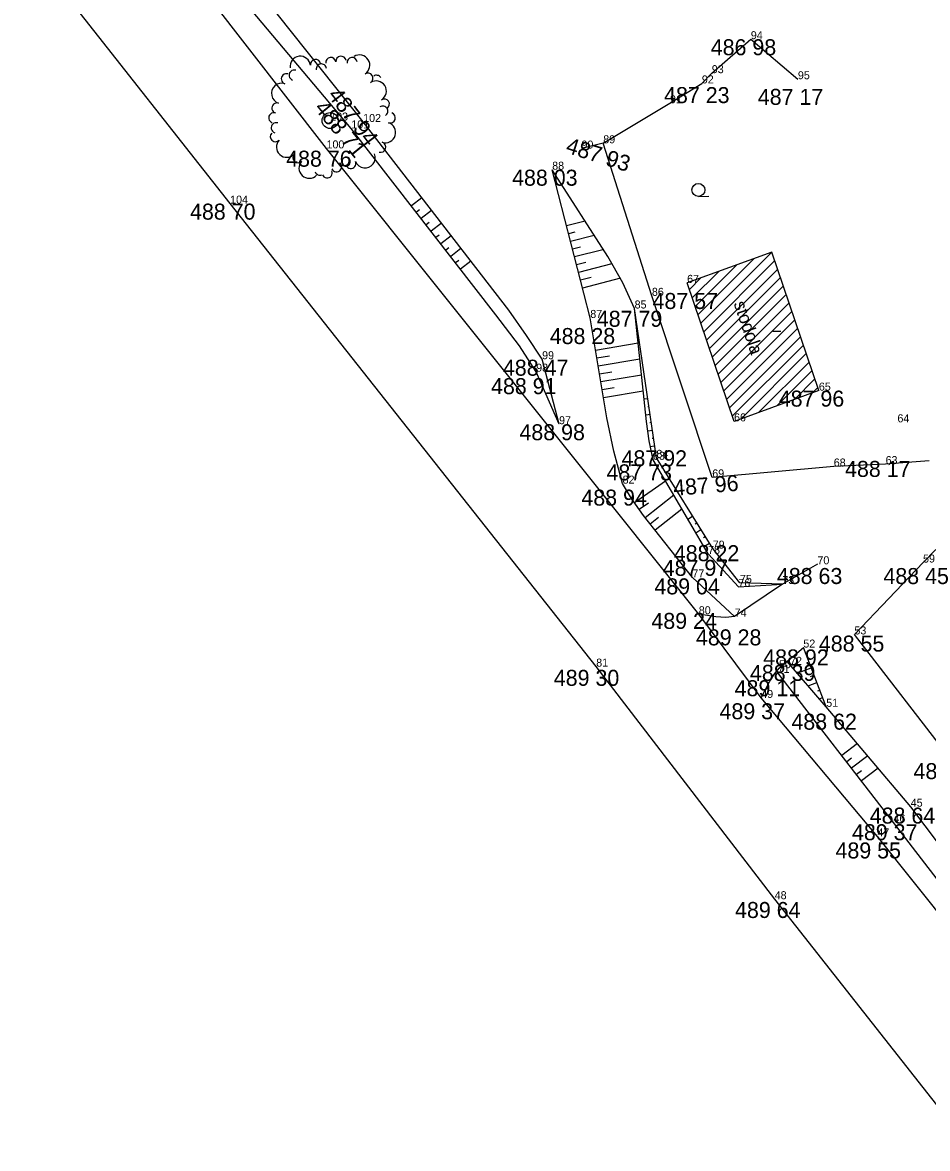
# Model space of a CAD drawing. Extents: x -559180 to -551373, y -1076947 to -1072071.
# Drawn here: x -553580.7 to -553524.2, y -1076572.1 to -1076501.7 of the extents above; entities that cross this region are included whole.
import ezdxf

# ---------------------------------------------------------------- set-up
doc = ezdxf.new("R2010")
doc.units = 0
for name, color, linetype in [('12_PLOTY', 7, 'Continuous'), ('14_BUDOVY', 7, 'Continuous'), ('17_KOMUNIKACE', 7, 'Continuous'), ('1_VODA_ZN', 7, 'Continuous'), ('26_SRAFY', 7, 'Continuous'), ('27_HRANA_PATA', 7, 'Continuous'), ('32', 7, 'Continuous'), ('34_ZELEN', 7, 'Continuous'), ('3_BODY', 7, 'Continuous'), ('45_ZN_KULTURY', 7, 'Continuous'), ('47_ZN_STAV_OBJ$', 7, 'Continuous'), ('52_POPIS_UCELOVY', 7, 'Continuous'), ('6_VYSKY', 7, 'Continuous')]:
    doc.layers.add(name, color=color, linetype=linetype)

# ---------------------------------------------------------------- blocks, each defined once
blk = doc.blocks.new('POINT_DISPLAY')
blk.add_line((0, 0), (0, 0))
blk = doc.blocks.new('STLV')
at = {"layer": '34_ZELEN'}
blk.add_circle((0, 0), 0.5, dxfattribs=at)
for centre, radius, start, end in [((-1.866, 3.377), 0.64, 7.27905, 187.27905), ((-0.914, 3.498), 0.32, 7.27905, 187.27905), ((-0.552, 3.222), 0.32, 97.27905, 188.08122), ((-0.556, 3.222), 0.32, 6.47688, 97.27905), ((0.038, 3.62), 0.32, 7.27905, 187.27905), ((0.673, 3.701), 0.32, 7.27905, 187.27905), ((1.372, 3.62), 0.32, 7.27905, 187.27905), ((1.839, 3.46), 0.64, 302.42635, 122.42635), ((-2.733, 2.607), 0.32, 72.13175, 252.13175), ((-2.248, 2.834), 0.32, 72.13175, 252.13175), ((2.354, 2.649), 0.32, 302.42635, 122.42635), ((2.893, 2.511), 0.32, 32.42635, 123.22852), ((-3.027, 1.693), 0.64, 72.13175, 252.13175), ((2.869, 1.839), 0.64, 302.42635, 122.42635), ((-3.322, 0.779), 0.32, 72.13175, 252.13175), ((3.287, 0.583), 0.32, 32.42635, 123.22852), ((3.383, 1.029), 0.32, 302.42635, 122.42635), ((3.285, 0.587), 0.32, 301.62418, 32.42635), ((-3.518, 0.17), 0.32, 72.13175, 252.13175), ((3.746, 0.168), 0.32, 252.13175, 72.13175), ((-3.366, -0.453), 0.32, 72.13175, 252.13175), ((3.452, -0.746), 0.64, 252.13175, 72.13175), ((-3.419, -1.001), 0.32, 136.98445, 316.98445), ((-2.717, -1.656), 0.64, 136.98445, 316.98445), ((3.157, -1.66), 0.32, 252.13175, 72.13175), ((-2.015, -2.311), 0.32, 136.98445, 316.98445), ((2.185, -2.318), 0.64, 201.83715, 21.83715), ((-1.313, -2.966), 0.64, 136.98445, 316.98445), ((0.402, -2.891), 0.32, 201.83715, 21.83715), ((0.877, -2.497), 0.32, 201.03498, 291.83715), ((0.873, -2.499), 0.32, 291.83715, 22.63931), ((1.293, -2.675), 0.32, 201.83715, 21.83715), ((-0.639, -3.093), 0.32, 201.03498, 291.83715), ((-0.192, -3.27), 0.32, 201.83715, 21.83715)]:
    blk.add_arc(centre, radius, start, end, dxfattribs=at)
blk.add_blockref('POINT_DISPLAY', (0, 0), dxfattribs=at)
blk = doc.blocks.new('BD')
at = {"layer": '47_ZN_STAV_OBJ$'}
blk.add_line((-0.25, 0), (0.25, 0), dxfattribs=at)
blk = doc.blocks.new('ZAHRAD')
at = {"layer": '45_ZN_KULTURY'}
blk.add_line((0, 0), (0.65, 0.003), dxfattribs=at)
blk.add_circle((0, 0.403), 0.403, dxfattribs=at)

msp = doc.modelspace()

# ---------------------------------------------------------------- linework, layer by layer
at = {"layer": '12_PLOTY'}
for p, q in [((-553537.66, -1076504.91), (-553535.22, -1076502.79)), ((-553535.22, -1076502.79), (-553532.28, -1076505.29)), ((-553538.28, -1076505.55), (-553537.66, -1076504.91)), ((-553540.27, -1076506.79), (-553538.28, -1076505.55)), ((-553544.44, -1076509.29), (-553540.27, -1076506.79)), ((-553544.44, -1076509.29), (-553545.8, -1076509.62)), ((-553541.4, -1076518.82), (-553544.44, -1076509.29)), ((-553537.63, -1076530.16), (-553541.4, -1076518.82)), ((-553526.8, -1076529.33), (-553530.04, -1076529.48)), ((-553524.07, -1076529.13), (-553526.8, -1076529.33)), ((-553530.04, -1076529.48), (-553537.63, -1076530.16)), ((-553524.46, -1076535.48), (-553523.66, -1076534.67)), ((-553528.75, -1076539.97), (-553524.46, -1076535.48)), ((-553522.55, -1076548.01), (-553528.75, -1076539.97))]:
    msp.add_line(p, q, dxfattribs=at)
at = {"layer": '14_BUDOVY'}
for p, q in [((-553533.9, -1076516.09), (-553539.2, -1076518.01)), ((-553530.97, -1076524.74), (-553533.9, -1076516.09)), ((-553536.27, -1076526.66), (-553539.2, -1076518.01)), ((-553530.97, -1076524.74), (-553536.27, -1076526.66))]:
    msp.add_line(p, q, dxfattribs=at)
at = {"layer": '17_KOMUNIKACE'}
for p, q in [((-553561.73, -1076509.61), (-553575.06, -1076492.44)), ((-553567.75, -1076513.06), (-553580.72, -1076496.59)), ((-553538.47, -1076538.71), (-553561.73, -1076509.61)), ((-553544.88, -1076541.98), (-553567.75, -1076513.06)), ((-553531.06, -1076535.59), (-553533.25, -1076536.82)), ((-553533.25, -1076536.82), (-553536.23, -1076538.85)), ((-553534.57, -1076543.94), (-553538.47, -1076538.71)), ((-553533.46, -1076542.08), (-553531.94, -1076540.79)), ((-553533.73, -1076556.51), (-553544.88, -1076541.98)), ((-553527.31, -1076552.59), (-553534.57, -1076543.94)), ((-553514.62, -1076568.5), (-553527.31, -1076552.59)), ((-553521.46, -1076572.08), (-553533.73, -1076556.51))]:
    msp.add_line(p, q, dxfattribs=at)
for points in [[(-553536.23, -1076538.85), (-553536.772, -1076538.903), (-553537.413, -1076538.863), (-553538.47, -1076538.71)], [(-553534.57, -1076543.94), (-553534.027, -1076542.89), (-553533.712, -1076542.404), (-553533.46, -1076542.08)]]:
    msp.add_lwpolyline(points, dxfattribs=at)
at = {"layer": '26_SRAFY'}
for p, q in [((-553555.776, -1076512.696), (-553556.423, -1076513.199)), ((-553555.923, -1076513.443), (-553556.117, -1076513.594)), ((-553555.164, -1076513.487), (-553555.81, -1076513.989)), ((-553555.31, -1076514.233), (-553555.504, -1076514.384)), ((-553554.552, -1076514.278), (-553555.197, -1076514.778)), ((-553545.565, -1076514.157), (-553546.726, -1076514.456)), ((-553554.697, -1076515.023), (-553554.89, -1076515.173)), ((-553553.94, -1076515.069), (-553554.584, -1076515.568)), ((-553546.208, -1076514.839), (-553546.602, -1076514.94)), ((-553545.014, -1076515.048), (-553546.478, -1076515.424)), ((-553554.084, -1076515.814), (-553554.277, -1076515.963)), ((-553553.328, -1076515.86), (-553553.971, -1076516.358)), ((-553545.869, -1076515.784), (-553546.353, -1076515.908)), ((-553544.463, -1076515.939), (-553546.229, -1076516.393)), ((-553553.471, -1076516.604), (-553553.664, -1076516.753)), ((-553552.716, -1076516.651), (-553553.357, -1076517.148)), ((-553545.529, -1076516.729), (-553546.104, -1076516.877)), ((-553543.912, -1076516.83), (-553545.98, -1076517.361)), ((-553545.189, -1076517.674), (-553545.855, -1076517.845)), ((-553543.36, -1076517.72), (-553545.731, -1076518.33)), ((-553542.252, -1076521.786), (-553544.918, -1076522.224)), ((-553544.046, -1076522.587), (-553544.837, -1076522.717)), ((-553542.148, -1076522.782), (-553544.756, -1076523.21)), ((-553543.901, -1076523.577), (-553544.675, -1076523.704)), ((-553542.043, -1076523.779), (-553544.594, -1076524.197)), ((-553543.757, -1076524.567), (-553544.513, -1076524.691)), ((-553541.939, -1076524.775), (-553544.432, -1076525.184)), ((-553541.887, -1076525.26), (-553541.661, -1076525.227)), ((-553541.659, -1076525.732), (-553541.589, -1076525.722)), ((-553541.76, -1076526.252), (-553541.517, -1076526.216)), ((-553541.633, -1076527.244), (-553541.373, -1076527.206)), ((-553541.52, -1076526.722), (-553541.445, -1076526.711)), ((-553541.381, -1076527.713), (-553541.301, -1076527.701)), ((-553541.506, -1076528.236), (-553541.229, -1076528.196)), ((-553540.544, -1076530.404), (-553542.481, -1076531.756)), ((-553540.036, -1076531.273), (-553541.819, -1076532.684)), ((-553541.623, -1076531.768), (-553542.194, -1076532.167)), ((-553539.528, -1076532.141), (-553541.201, -1076533.465)), ((-553540.992, -1076532.664), (-553541.51, -1076533.075)), ((-553539.165, -1076532.76), (-553538.864, -1076532.573)), ((-553538.694, -1076533.056), (-553538.601, -1076532.998)), ((-553538.66, -1076533.624), (-553538.337, -1076533.423)), ((-553538.174, -1076533.91), (-553538.073, -1076533.848)), ((-553538.155, -1076534.487), (-553537.81, -1076534.273)), ((-553532.327, -1076542.384), (-553531.454, -1076542.047)), ((-553531.486, -1076542.595), (-553531.274, -1076542.513)), ((-553531.633, -1076543.188), (-553531.094, -1076542.979)), ((-553531.026, -1076543.489), (-553530.914, -1076543.446)), ((-553530.94, -1076543.992), (-553530.733, -1076543.912)), ((-553528.564, -1076546.79), (-553529.536, -1076547.542)), ((-553527.918, -1076547.554), (-553528.924, -1076548.333)), ((-553528.933, -1076547.708), (-553529.23, -1076547.938)), ((-553527.271, -1076548.318), (-553528.312, -1076549.124)), ((-553528.311, -1076548.491), (-553528.618, -1076548.729))]:
    msp.add_line(p, q, dxfattribs=at)
at = {"layer": '27_HRANA_PATA'}
for p, q in [((-553560.18, -1076508.36), (-553574.05, -1076491.9)), ((-553559.44, -1076507.96), (-553571.81, -1076492.4)), ((-553545.25, -1076520.2), (-553547.63, -1076510.94)), ((-553541.12, -1076528.94), (-553542.48, -1076519.61)), ((-553547.2, -1076526.84), (-553548.26, -1076522.78)), ((-553547.2, -1076526.84), (-553548.63, -1076523.56)), ((-553537.89, -1076534.94), (-553541.33, -1076529.06)), ((-553537.6, -1076534.61), (-553541.12, -1076528.94)), ((-553536, -1076537), (-553537.89, -1076534.94)), ((-553535.9, -1076536.75), (-553537.6, -1076534.61)), ((-553536.23, -1076538.85), (-553538.87, -1076536.41)), ((-553536, -1076537), (-553533.25, -1076536.82)), ((-553533.25, -1076536.82), (-553535.9, -1076536.75)), ((-553530.51, -1076544.49), (-553531.94, -1076540.79)), ((-553530.51, -1076544.49), (-553532.957, -1076541.653)), ((-553526.31, -1076551.71), (-553533.622, -1076542.265)), ((-553525.23, -1076550.73), (-553530.51, -1076544.49)), ((-553512.36, -1076567.82), (-553525.23, -1076550.73)), ((-553513.27, -1076568.72), (-553526.31, -1076551.71))]:
    msp.add_line(p, q, dxfattribs=at)
for points in [[(-553548.26, -1076522.78), (-553549.231, -1076521.291), (-553550.343, -1076519.718), (-553559.44, -1076507.96)], [(-553548.63, -1076523.56), (-553549.672, -1076521.952), (-553551.144, -1076519.999), (-553560.18, -1076508.36)], [(-553542.48, -1076519.61), (-553543.214, -1076518.015), (-553544.156, -1076516.352), (-553547.63, -1076510.94)], [(-553543.23, -1076530.55), (-553543.785, -1076528.525), (-553544.226, -1076526.441), (-553545.25, -1076520.2)], [(-553541.33, -1076529.06), (-553541.581, -1076527.884), (-553541.741, -1076526.662), (-553542.48, -1076519.61)], [(-553538.87, -1076536.41), (-553541.932, -1076532.542), (-553542.673, -1076531.48), (-553543.23, -1076530.55)]]:
    msp.add_lwpolyline(points, dxfattribs=at)
at = {"layer": '32'}
for p, q in [((-553538.524, -1076520.007), (-553535.009, -1076516.492)), ((-553538.345, -1076520.535), (-553533.9, -1076516.09)), ((-553538.166, -1076521.063), (-553533.721, -1076516.618)), ((-553538.882, -1076518.95), (-553537.226, -1076517.295)), ((-553538.703, -1076519.478), (-553536.118, -1076516.893)), ((-553537.987, -1076521.591), (-553533.542, -1076517.146)), ((-553539.06, -1076518.422), (-553538.335, -1076517.697)), ((-553537.808, -1076522.119), (-553533.363, -1076517.675)), ((-553537.629, -1076522.648), (-553533.184, -1076518.203)), ((-553537.45, -1076523.176), (-553533.005, -1076518.731)), ((-553537.271, -1076523.704), (-553532.827, -1076519.259)), ((-553537.092, -1076524.232), (-553532.648, -1076519.787)), ((-553536.913, -1076524.76), (-553532.469, -1076520.316)), ((-553536.735, -1076525.289), (-553532.29, -1076520.844)), ((-553536.556, -1076525.817), (-553532.111, -1076521.372)), ((-553536.377, -1076526.345), (-553531.932, -1076521.9)), ((-553535.823, -1076526.498), (-553531.753, -1076522.428)), ((-553534.714, -1076526.096), (-553531.574, -1076522.957)), ((-553533.605, -1076525.695), (-553531.395, -1076523.485)), ((-553532.496, -1076525.293), (-553531.216, -1076524.013)), ((-553531.388, -1076524.891), (-553531.037, -1076524.541))]:
    msp.add_line(p, q, dxfattribs=at)

# ---------------------------------------------------------------- block references
at = {"layer": '1_VODA_ZN'}
for p in [(-553535.22, -1076502.79), (-553537.66, -1076504.91), (-553532.28, -1076505.29), (-553538.28, -1076505.55), (-553540.27, -1076506.79), (-553561.5, -1076507.87), (-553559.44, -1076507.96), (-553560.18, -1076508.36), (-553561.73, -1076509.61), (-553545.8, -1076509.62), (-553544.44, -1076509.29), (-553547.63, -1076510.94), (-553567.75, -1076513.06), (-553539.2, -1076518.01), (-553541.4, -1076518.82), (-553545.25, -1076520.2), (-553542.48, -1076519.61), (-553548.26, -1076522.78), (-553548.63, -1076523.56), (-553530.97, -1076524.74), (-553547.2, -1076526.84), (-553536.27, -1076526.66), (-553526.06, -1076526.72), (-553541.33, -1076529.06), (-553541.12, -1076528.94), (-553526.8, -1076529.33), (-553530.04, -1076529.48), (-553543.23, -1076530.55), (-553537.63, -1076530.16), (-553537.89, -1076534.94), (-553537.6, -1076534.61), (-553531.06, -1076535.59), (-553524.46, -1076535.48), (-553538.87, -1076536.41), (-553536, -1076537), (-553535.9, -1076536.75), (-553533.25, -1076536.82), (-553538.47, -1076538.71), (-553536.23, -1076538.85), (-553528.75, -1076539.97), (-553531.94, -1076540.79), (-553544.88, -1076541.98), (-553532.77, -1076541.87), (-553533.54, -1076542.37), (-553533.46, -1076542.08), (-553534.57, -1076543.94), (-553530.51, -1076544.49), (-553525.23, -1076550.73), (-553526.31, -1076551.71), (-553527.31, -1076552.59), (-553533.73, -1076556.51)]:
    msp.add_blockref('POINT_DISPLAY', p, dxfattribs=at)
at = {"layer": '32'}
msp.add_blockref('POINT_DISPLAY', (-553533.9, -1076516.09), dxfattribs=at)
at = {"layer": '34_ZELEN'}
msp.add_blockref('STLV', (-553561.5, -1076507.87), dxfattribs=at)
at = {"layer": '45_ZN_KULTURY'}
msp.add_blockref('ZAHRAD', (-553538.494, -1076512.606), dxfattribs=at)
at = {"layer": '47_ZN_STAV_OBJ$'}
msp.add_blockref('BD', (-553533.603, -1076521.019), dxfattribs=at)

# ---------------------------------------------------------------- texts
at = {"layer": '3_BODY'}
for s, p in [('94', (-553535.22, -1076502.79)), ('93', (-553537.66, -1076504.91)), ('95', (-553532.28, -1076505.29)), ('92', (-553538.28, -1076505.55)), ('91', (-553540.27, -1076506.79)), ('103', (-553561.5, -1076507.87)), ('102', (-553559.44, -1076507.96)), ('101', (-553560.18, -1076508.36)), ('89', (-553544.44, -1076509.29)), ('100', (-553561.73, -1076509.61)), ('90', (-553545.8, -1076509.62)), ('88', (-553547.63, -1076510.94)), ('104', (-553567.75, -1076513.06)), ('67', (-553539.2, -1076518.01)), ('86', (-553541.4, -1076518.82)), ('85', (-553542.48, -1076519.61)), ('87', (-553545.25, -1076520.2)), ('99', (-553548.26, -1076522.78)), ('98', (-553548.63, -1076523.56)), ('65', (-553530.97, -1076524.74)), ('97', (-553547.2, -1076526.84)), ('66', (-553536.27, -1076526.66)), ('64', (-553526.06, -1076526.72)), ('83', (-553541.33, -1076529.06)), ('84', (-553541.12, -1076528.94)), ('68', (-553530.04, -1076529.48)), ('63', (-553526.8, -1076529.33)), ('82', (-553543.23, -1076530.55)), ('69', (-553537.63, -1076530.16)), ('79', (-553537.6, -1076534.61)), ('78', (-553537.89, -1076534.94)), ('59', (-553524.46, -1076535.48)), ('70', (-553531.06, -1076535.59)), ('77', (-553538.87, -1076536.41)), ('75', (-553535.9, -1076536.75)), ('73', (-553533.25, -1076536.82)), ('76', (-553536, -1076537)), ('80', (-553538.47, -1076538.71)), ('74', (-553536.23, -1076538.85)), ('53', (-553528.75, -1076539.97)), ('52', (-553531.94, -1076540.79)), ('72', (-553532.77, -1076541.87)), ('81', (-553544.88, -1076541.98)), ('71', (-553533.54, -1076542.37)), ('50', (-553533.46, -1076542.08)), ('49', (-553534.57, -1076543.94)), ('51', (-553530.51, -1076544.49)), ('45', (-553525.23, -1076550.73)), ('46', (-553526.31, -1076551.71)), ('47', (-553527.31, -1076552.59)), ('48', (-553533.73, -1076556.51))]:
    msp.add_text(s, height=0.5, dxfattribs=at).set_placement(p)
at = {"layer": '52_POPIS_UCELOVY'}
msp.add_text('stodola', height=0.8, rotation=288.7127, dxfattribs=at).set_placement((-553536.3, -1076519.29))
at = {"layer": '6_VYSKY'}
for s, p in [('486 98', (-553537.725, -1076503.79)), ('487 23', (-553540.641, -1076506.779)), ('487 17', (-553534.785, -1076506.891)), ('488 76', (-553564.25, -1076510.753)), ('488 03', (-553550.135, -1076511.94)), ('488 70', (-553570.255, -1076514.06)), ('487 57', (-553541.361, -1076519.641)), ('487 79', (-553544.842, -1076520.753)), ('488 28', (-553547.784, -1076521.831)), ('488 47', (-553550.708, -1076523.809)), ('488 91', (-553551.45, -1076524.961)), ('487 96', (-553533.475, -1076525.74)), ('488 98', (-553549.676, -1076527.84)), ('487 92', (-553543.296, -1076529.468)), ('487 73', (-553544.236, -1076530.346)), ('488 17', (-553529.334, -1076530.13)), ('488 94', (-553545.806, -1076531.923)), ('488 22', (-553540.033, -1076535.395)), ('487 97', (-553540.724, -1076536.312)), ('488 63', (-553533.594, -1076536.82)), ('488 45', (-553526.937, -1076536.824)), ('489 04', (-553541.246, -1076537.467)), ('489 24', (-553541.433, -1076539.624)), ('489 28', (-553538.649, -1076540.652)), ('488 55', (-553530.969, -1076541.042)), ('488 92', (-553534.445, -1076541.905)), ('488 39', (-553535.275, -1076542.87)), ('489 30', (-553547.529, -1076543.181)), ('489 11', (-553536.231, -1076543.829)), ('489 37', (-553537.175, -1076545.27)), ('488 62', (-553532.685, -1076545.919)), ('488 67', (-553525.055, -1076549.01)), ('488 64', (-553527.792, -1076551.787)), ('489 37', (-553528.901, -1076552.825)), ('489 55', (-553529.93, -1076553.963)), ('489 64', (-553536.207, -1076557.682))]:
    msp.add_text(s, height=1, dxfattribs=at).set_placement(p)
for s, rotation, p in [('487 94', 307.19883, (-553561.693, -1076506.296)), ('488 71', 309.22268, (-553562.53, -1076507.109)), ('487 93', 342.45153, (-553546.842, -1076509.855)), ('487 96', 4.51103, (-553540.031, -1076531.313))]:
    msp.add_text(s, height=1, rotation=rotation, dxfattribs=at).set_placement(p)

doc.saveas('drawing.dxf')
